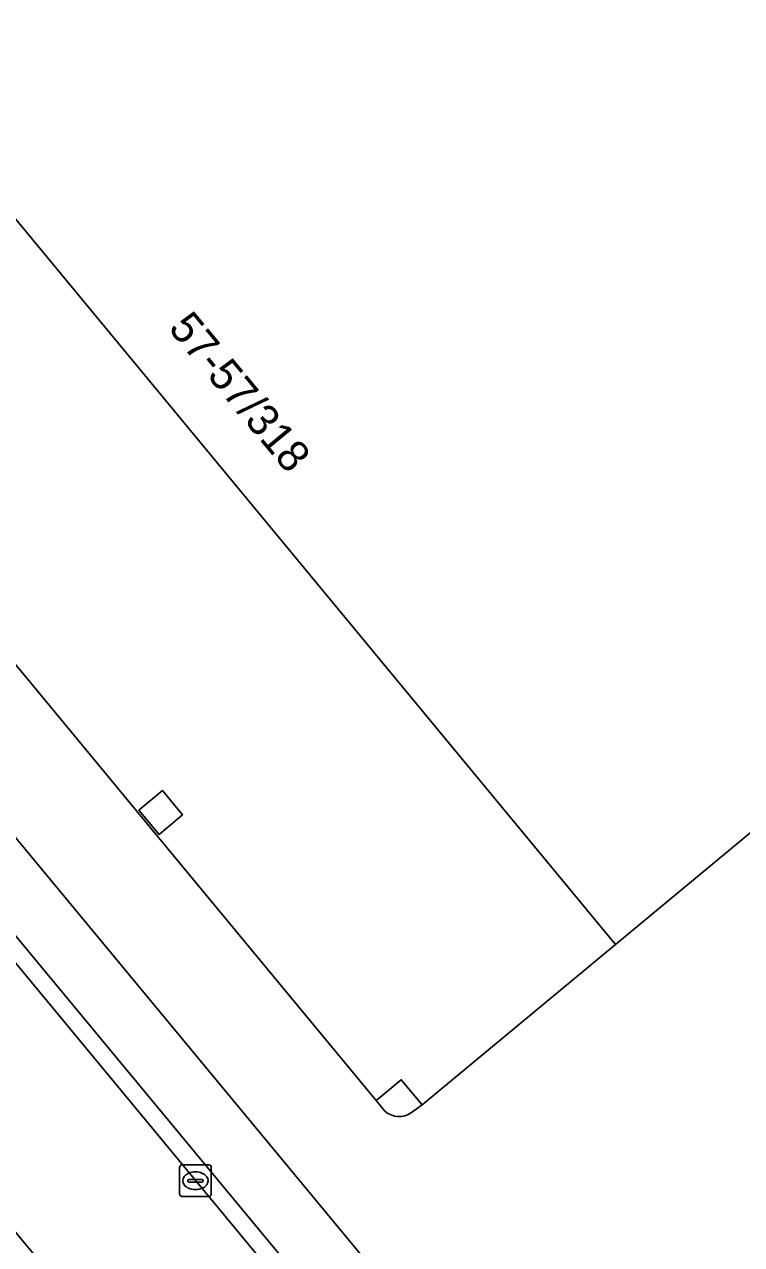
# Model space of a CAD drawing. Extents: x 159489 to 160304, y 383825 to 384531.
# Drawn here: x 159952.85 to 159975.61, y 384293.03 to 384331.74 of the extents above; entities that cross this region are included whole.
import ezdxf

# ---------------------------------------------------------------- set-up
doc = ezdxf.new("R2010")
doc.units = 0
for name, color, linetype in [('IMGEO_Berm_groen', 7, 'Continuous'), ('IMGEO_Erf', 7, 'Continuous'), ('IMGEO_Kolk', 7, 'Continuous'), ('IMGEO_Pand', 7, 'Continuous'), ('IMGEO_Pand_nummerreeks', 7, 'Continuous'), ('IMGEO_Pand_overbouw', 7, 'Continuous'), ('IMGEO_Rijbaan_lokaal_gesloten', 7, 'Continuous'), ('IMGEO_Voetpad_open', 7, 'Continuous')]:
    doc.layers.add(name, color=color, linetype=linetype)

msp = doc.modelspace()

# ---------------------------------------------------------------- linework, layer by layer
at = {"layer": 'IMGEO_Berm_groen'}
msp.add_lwpolyline([(159923.519, 384308.303), (159950.937, 384275.149), (159960.793, 384283.511), (159933.445, 384316.469)], dxfattribs=at)
at = {"layer": 'IMGEO_Erf'}
for points in [[(159990.837, 384365.638), (160010.691, 384341.649), (160013.944, 384344.349), (159993.239, 384369.301), (159939.01, 384324.365), (159938.439, 384325.04), (159937.427, 384324.203), (159975.49, 384278.275), (159977.835, 384280.227), (160030.58, 384324.136)], [(160013.598, 384337.354), (159971.601, 384302.553), (159948.159, 384330.888), (159990.128, 384365.704)], [(159964.287, 384297.264), (159964.007, 384297.602), (159964.803, 384298.264), (159965.465, 384297.469)], [(159965.465, 384297.469), (159965.128, 384297.222)]]:
    msp.add_lwpolyline(points, dxfattribs=at)
msp.add_lwpolyline([(159957.869, 384306.67), (159957.119, 384306.046), (159956.48, 384306.815), (159957.229, 384307.439)], close=True, dxfattribs=at)
msp.add_arc((159964.734, 384297.775), 0.679, 228.8315, 305.4505, dxfattribs=at)
at = {"layer": 'IMGEO_Kolk'}
for p, q in [((159957.774, 384294.633), (159957.774, 384295.485)), ((159957.849, 384295.559), (159958.701, 384295.559)), ((159958.775, 384295.485), (159958.775, 384294.633)), ((159958.033, 384295.053), (159958.033, 384295.065)), ((159958.471, 384295.016), (159958.073, 384295.016)), ((159958.076, 384295.102), (159958.474, 384295.102)), ((159958.262, 384295.339), (159958.287, 384295.339)), ((159958.517, 384295.065), (159958.517, 384295.053)), ((159958.285, 384294.779), (159958.26, 384294.779)), ((159958.701, 384294.559), (159957.849, 384294.559))]:
    msp.add_line(p, q, dxfattribs=at)
for points in [[(159957.774, 384294.633), (159957.774, 384295.485)], [(159957.849, 384295.559), (159958.701, 384295.559)], [(159958.775, 384295.485), (159958.775, 384294.633)], [(159958.701, 384294.559), (159957.849, 384294.559)]]:
    msp.add_lwpolyline(points, dxfattribs=at)
for centre, radius, start, end in [((159957.851, 384295.483), 0.0765, 91.552, 178.448), ((159957.851, 384295.483), 0.0765, 91.552, 178.448), ((159958.699, 384295.483), 0.0765, 1.552, 88.448), ((159958.699, 384295.483), 0.0765, 1.552, 88.448), ((159958.073, 384295.062), 0.0403, 85.8775, 175.7526), ((159958.07, 384295.052), 0.0366, 178.938, 274.7102), ((159958.474, 384295.059), 0.043, 264.8664, 352.4533), ((159958.478, 384295.064), 0.0386, 1.7309, 96.639), ((159957.851, 384294.635), 0.0765, 181.552, 268.448), ((159957.851, 384294.635), 0.0765, 181.552, 268.448), ((159958.699, 384294.635), 0.0765, 271.552, 358.448), ((159958.699, 384294.635), 0.0765, 271.552, 358.448)]:
    msp.add_arc(centre, radius, start, end, dxfattribs=at)
for centre, major_axis, ratio, start_param, end_param in [((159958.261, 384295.059), (-0.387, 0.002), 0.722429, 4.712389, 7.853982), ((159958.286, 384295.059), (-0.39, 0.002), 0.717154, 1.570796, 4.712389)]:
    msp.add_ellipse(centre, major_axis=major_axis, ratio=ratio, start_param=start_param, end_param=end_param, dxfattribs=at)
at = {"layer": 'IMGEO_Pand'}
for points in [[(159990.128, 384365.704), (159948.159, 384330.888), (159971.601, 384302.553), (160013.598, 384337.354)], [(159964.803, 384298.264), (159964.007, 384297.602), (159964.287, 384297.264)], [(159965.128, 384297.222), (159965.465, 384297.469), (159964.803, 384298.264)]]:
    msp.add_lwpolyline(points, dxfattribs=at)
msp.add_lwpolyline([(159957.119, 384306.046), (159957.869, 384306.67), (159957.229, 384307.439), (159956.48, 384306.815)], close=True, dxfattribs=at)
msp.add_arc((159964.734, 384297.775), 0.679, 228.8315, 305.4505, dxfattribs=at)
at = {"layer": 'IMGEO_Pand_overbouw'}
for points in [[(159965.128, 384297.222), (159965.465, 384297.469), (159971.601, 384302.553), (159948.159, 384330.888)], [(159941.51, 384324.799), (159941.896, 384324.332), (159957.062, 384305.998), (159964.007, 384297.602), (159964.287, 384297.264)]]:
    msp.add_lwpolyline(points, dxfattribs=at)
msp.add_arc((159964.734, 384297.775), 0.679, 228.8315, 305.4505, dxfattribs=at)
at = {"layer": 'IMGEO_Rijbaan_lokaal_gesloten'}
for points in [[(159923.606, 384333.776), (159921.11, 384336.779), (159915.672, 384343.348), (159914.984, 384344.176), (159913.052, 384346.504), (159895.168, 384368.052), (159886.419, 384378.641), (159884.396, 384381.053), (159884.326, 384381.141), (159881.633, 384378.871), (159906.826, 384348.547), (159910.716, 384343.831), (159912.141, 384342.122), (159915.27, 384338.331), (159916.545, 384336.786), (159918.3, 384334.666), (159933.445, 384316.469), (159960.793, 384283.511)], [(160037.81, 384196.565), (160039.018, 384197.587), (160038.858, 384197.779), (160037.343, 384196.516), (160033.227, 384201.454), (159992.986, 384250.055), (159994.505, 384251.312), (159990.035, 384256.71), (159988.52, 384255.456), (159973.268, 384273.877), (159974.782, 384275.132), (159935.565, 384322.496)]]:
    msp.add_lwpolyline(points, dxfattribs=at)
at = {"layer": 'IMGEO_Voetpad_open'}
for points in [[(160048.804, 384186.671), (159935.905, 384322.929), (159937.427, 384324.203), (159938.439, 384325.04), (159939.01, 384324.365), (159993.239, 384369.301)], [(159935.565, 384322.496), (159974.782, 384275.132), (159988.119, 384259.024), (159990.035, 384256.71), (159994.505, 384251.312), (160034.744, 384202.714), (160038.858, 384197.779), (160039.018, 384197.587), (160037.81, 384196.565)]]:
    msp.add_lwpolyline(points, dxfattribs=at)
msp.add_lwpolyline([(160035.789, 384205.516), (160035.01, 384206.456), (159975.49, 384278.275), (159937.427, 384324.203), (159935.905, 384322.929), (160048.804, 384186.671), (160050.34, 384187.958), (160045.884, 384193.335), (160045.088, 384194.296)], close=True, dxfattribs=at)

# ---------------------------------------------------------------- texts
at = {"layer": 'IMGEO_Pand_nummerreeks'}
msp.add_text('57-57/318', height=1, rotation=309.6026, dxfattribs=at).set_placement((159957.386, 384322.087))

doc.saveas('drawing.dxf')
